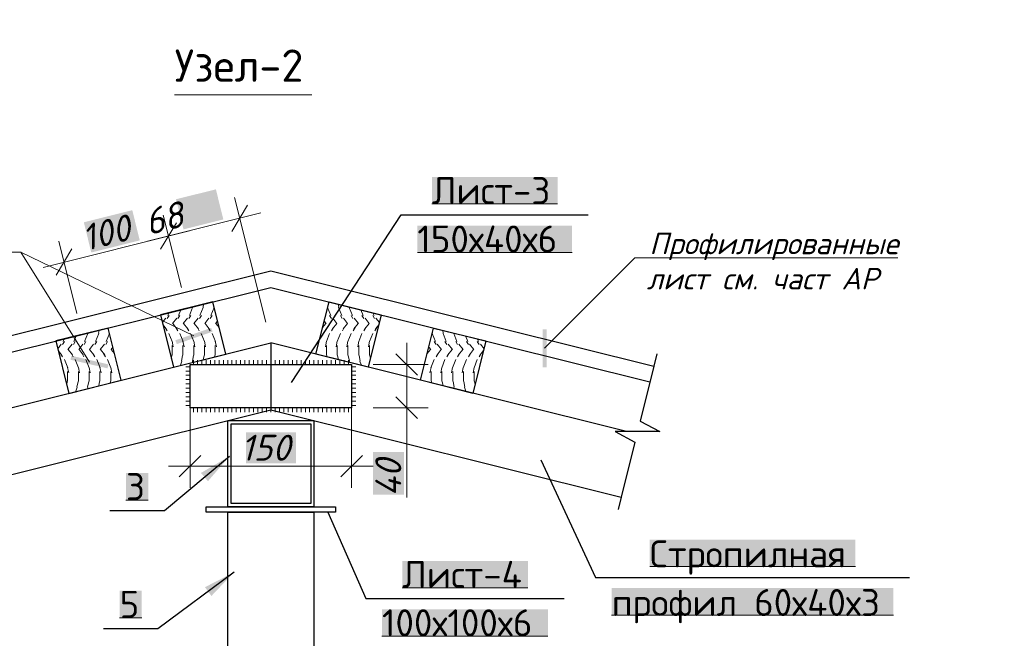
# Model space of a CAD drawing. Header units: millimetres. Extents: x 363306 to 7757304, y 1022887 to 1207196.
# Tile 705 of 1056: x 2410535 to 2419670, y 1070965 to 1076701. Entities that reach past the tile are written whole.
import ezdxf

# ---------------------------------------------------------------- set-up
doc = ezdxf.new("R2010")
doc.units = ezdxf.units.MM
for name, color, linetype in [('0 @ 100', 7, 'Continuous'), ('PDF12_0', 7, 'Continuous'), ('PDF12_Text', 7, 'Continuous'), ('PDF12_выноски', 7, 'Continuous')]:
    doc.layers.add(name, color=color, linetype=linetype)
for name, color, linetype, true_color in [('PDF12_.', 7, 'Continuous', 0xcc6827), ('PDF12_A3 pdf uchun', 7, 'Continuous', 0x636466), ('PDF12_PLAN', 7, 'Continuous', 0x535353)]:
    doc.layers.add(name, color=color, linetype=linetype, true_color=true_color)
doc.styles.add('PDF ISOCPEUR', font='isocpeur.TTF')
doc.styles.add('PDF ISOCPEUR Italic', font='isocpeui.ttf')
doc.styles.add('ViTEXT', font='isocpeur.TTF')
doc.styles.add('ГОСТ 2.304', font='isocpeui.ttf')

msp = doc.modelspace()

# ---------------------------------------------------------------- linework, layer by layer
at = {"layer": 'PDF12_.', "lineweight": 9}
for points in [[(2412009.364, 1073957.502), (2412029.377, 1074009.842)], [(2412109.427, 1073957.502), (2412138.676, 1074032.933)], [(2412137.136, 1074036.012), (2412137.136, 1074037.552)], [(2412207.949, 1073957.502), (2412238.738, 1074032.933)], [(2412237.198, 1074036.012), (2412241.817, 1074063.722)], [(2412308.012, 1073957.502), (2412338.8, 1074032.933)], [(2412337.261, 1074036.012), (2412337.261, 1074039.091)], [(2413422.551, 1073957.502), (2413391.762, 1074032.933)], [(2413394.841, 1074036.012), (2413393.302, 1074039.091)], [(2413494.904, 1074036.012), (2413488.746, 1074063.722)], [(2413522.613, 1073957.502), (2413491.825, 1074032.933)], [(2413622.675, 1073957.502), (2413591.887, 1074032.933)], [(2413594.966, 1074036.012), (2413594.966, 1074037.552)], [(2413722.738, 1073957.502), (2413701.186, 1074009.842)], [(2411858.501, 1073892.846), (2411892.369, 1073934.411)], [(2411903.144, 1073929.792), (2411921.618, 1073959.041)], [(2411909.302, 1073957.502), (2411918.539, 1073982.133)], [(2411952.406, 1073885.149), (2411992.431, 1073934.411)], [(2412003.207, 1073929.792), (2412021.68, 1073959.041)], [(2412052.468, 1073885.149), (2412092.493, 1073934.411)], [(2412103.269, 1073929.792), (2412121.742, 1073959.041)], [(2412152.53, 1073885.149), (2412191.016, 1073934.411)], [(2412203.331, 1073929.792), (2412221.804, 1073959.041)], [(2412252.593, 1073885.149), (2412291.078, 1073934.411)], [(2412303.393, 1073929.792), (2412321.866, 1073959.041)], [(2412352.655, 1073885.149), (2412369.588, 1073906.701)], [(2413377.908, 1073885.149), (2413360.974, 1073906.701)], [(2413428.709, 1073929.792), (2413410.235, 1073959.041)], [(2413477.97, 1073885.149), (2413439.484, 1073934.411)], [(2413527.231, 1073929.792), (2413510.298, 1073959.041)], [(2413578.032, 1073885.149), (2413539.547, 1073934.411)], [(2413627.294, 1073929.792), (2413610.36, 1073959.041)], [(2413678.094, 1073885.149), (2413639.609, 1073934.411)], [(2413727.356, 1073929.792), (2413710.422, 1073959.041)], [(2413778.157, 1073885.149), (2413739.671, 1073934.411)], [(2413827.418, 1073929.792), (2413810.484, 1073959.041)], [(2413822.8, 1073957.502), (2413812.024, 1073982.133)], [(2413872.061, 1073892.846), (2413839.733, 1073934.411)], [(2411265.825, 1073794.323), (2411271.983, 1073820.494)], [(2411863.12, 1073875.913), (2411893.908, 1073835.888)], [(2411884.671, 1073846.664), (2411903.144, 1073817.415)], [(2411955.485, 1073885.149), (2411993.97, 1073835.888)], [(2411984.734, 1073846.664), (2412003.207, 1073817.415)], [(2412055.547, 1073885.149), (2412094.032, 1073835.888)], [(2412084.796, 1073846.664), (2412103.269, 1073817.415)], [(2412155.609, 1073885.149), (2412194.095, 1073835.888)], [(2412184.858, 1073846.664), (2412201.792, 1073817.415)], [(2412255.671, 1073885.149), (2412294.157, 1073835.888)], [(2412284.92, 1073846.664), (2412301.854, 1073817.415)], [(2412355.734, 1073885.149), (2412384.983, 1073848.203)], [(2412384.983, 1073846.664), (2412384.983, 1073845.124)], [(2413376.368, 1073885.149), (2413345.58, 1073848.203)], [(2413347.119, 1073846.664), (2413345.58, 1073845.124)], [(2413447.182, 1073846.664), (2413428.709, 1073817.415)], [(2413476.431, 1073885.149), (2413436.406, 1073835.888)], [(2413547.244, 1073846.664), (2413528.771, 1073817.415)], [(2413576.493, 1073885.149), (2413536.468, 1073835.888)], [(2413647.306, 1073846.664), (2413628.833, 1073817.415)], [(2413676.555, 1073885.149), (2413636.53, 1073835.888)], [(2413747.368, 1073846.664), (2413728.895, 1073817.415)], [(2413776.617, 1073885.149), (2413736.592, 1073835.888)], [(2413847.43, 1073846.664), (2413828.957, 1073817.415)], [(2413868.982, 1073875.913), (2413836.655, 1073835.888)], [(2414464.737, 1073794.323), (2414460.119, 1073820.494)], [(2410937.929, 1073715.813), (2410948.705, 1073740.444)], [(2411037.991, 1073715.813), (2411059.543, 1073768.153)], [(2411138.053, 1073715.813), (2411168.842, 1073791.245)], [(2411165.763, 1073794.323), (2411165.763, 1073794.323)], [(2411238.116, 1073715.813), (2411268.904, 1073791.245)], [(2411338.178, 1073715.813), (2411368.966, 1073791.245)], [(2411365.887, 1073794.323), (2411367.427, 1073797.402)], [(2411920.078, 1073791.245), (2411950.866, 1073715.813)], [(2411949.327, 1073718.892), (2411960.103, 1073668.091)], [(2412020.14, 1073791.245), (2412050.929, 1073715.813)], [(2412049.389, 1073718.892), (2412060.165, 1073668.091)], [(2412120.203, 1073791.245), (2412150.991, 1073715.813)], [(2412149.452, 1073718.892), (2412160.227, 1073668.091)], [(2412220.265, 1073791.245), (2412251.053, 1073715.813)], [(2412249.514, 1073718.892), (2412260.29, 1073668.091)], [(2412320.327, 1073791.245), (2412351.115, 1073715.813)], [(2412349.576, 1073718.892), (2412360.352, 1073668.091)], [(2413380.987, 1073718.892), (2413371.75, 1073668.091)], [(2413410.235, 1073791.245), (2413380.987, 1073715.813)], [(2413481.049, 1073718.892), (2413471.812, 1073668.091)], [(2413510.298, 1073791.245), (2413481.049, 1073715.813)], [(2413581.111, 1073718.892), (2413571.874, 1073668.091)], [(2413610.36, 1073791.245), (2413581.111, 1073715.813)], [(2413681.173, 1073718.892), (2413671.937, 1073668.091)], [(2413710.422, 1073791.245), (2413681.173, 1073715.813)], [(2413781.235, 1073718.892), (2413770.459, 1073668.091)], [(2413810.484, 1073791.245), (2413781.235, 1073715.813)], [(2414392.385, 1073715.813), (2414363.136, 1073791.245)], [(2414364.675, 1073794.323), (2414364.675, 1073797.402)], [(2414492.447, 1073715.813), (2414463.198, 1073791.245)], [(2414592.509, 1073715.813), (2414563.26, 1073791.245)], [(2414564.8, 1073794.323), (2414564.8, 1073794.323)], [(2414692.571, 1073715.813), (2414672.559, 1073768.153)], [(2414792.634, 1073715.813), (2414783.397, 1073740.444)], [(2410888.668, 1073649.618), (2410920.995, 1073691.182)], [(2410891.746, 1073634.224), (2410924.074, 1073594.199)], [(2410933.311, 1073688.104), (2410950.244, 1073717.352)], [(2410982.572, 1073643.46), (2411021.058, 1073691.182)], [(2410985.651, 1073643.46), (2411024.136, 1073594.199)], [(2411033.373, 1073688.104), (2411050.306, 1073717.352)], [(2411082.634, 1073643.46), (2411121.12, 1073691.182)], [(2411085.713, 1073643.46), (2411124.199, 1073594.199)], [(2411133.435, 1073688.104), (2411150.369, 1073717.352)], [(2411182.696, 1073643.46), (2411221.182, 1073691.182)], [(2411184.236, 1073643.46), (2411224.261, 1073594.199)], [(2411233.497, 1073688.104), (2411250.431, 1073717.352)], [(2411282.759, 1073643.46), (2411321.244, 1073691.182)], [(2411284.298, 1073643.46), (2411324.323, 1073594.199)], [(2411333.56, 1073688.104), (2411350.493, 1073717.352)], [(2411382.821, 1073643.46), (2411399.755, 1073665.012)], [(2411384.36, 1073643.46), (2411415.149, 1073606.514)], [(2411949.327, 1073589.581), (2411949.327, 1073680.406)], [(2412049.389, 1073589.581), (2412049.389, 1073680.406)], [(2412149.452, 1073589.581), (2412149.452, 1073680.406)], [(2412249.514, 1073589.581), (2412249.514, 1073680.406)], [(2412349.576, 1073589.581), (2412349.576, 1073680.406)], [(2413380.987, 1073589.581), (2413380.987, 1073680.406)], [(2413481.049, 1073589.581), (2413481.049, 1073680.406)], [(2413581.111, 1073589.581), (2413581.111, 1073680.406)], [(2413681.173, 1073589.581), (2413681.173, 1073680.406)], [(2413781.235, 1073589.581), (2413781.235, 1073680.406)], [(2414346.202, 1073643.46), (2414316.953, 1073606.514)], [(2414349.281, 1073643.46), (2414330.808, 1073665.012)], [(2414398.542, 1073688.104), (2414380.069, 1073717.352)], [(2414446.264, 1073643.46), (2414407.779, 1073594.199)], [(2414449.343, 1073643.46), (2414409.318, 1073691.182)], [(2414498.605, 1073688.104), (2414480.132, 1073717.352)], [(2414546.327, 1073643.46), (2414507.841, 1073594.199)], [(2414549.405, 1073643.46), (2414509.381, 1073691.182)], [(2414598.667, 1073688.104), (2414580.194, 1073717.352)], [(2414646.389, 1073643.46), (2414607.903, 1073594.199)], [(2414649.468, 1073643.46), (2414609.443, 1073691.182)], [(2414698.729, 1073688.104), (2414680.256, 1073717.352)], [(2414746.451, 1073643.46), (2414707.966, 1073594.199)], [(2414749.53, 1073643.46), (2414709.505, 1073691.182)], [(2414798.791, 1073688.104), (2414780.318, 1073717.352)], [(2414838.816, 1073634.224), (2414808.028, 1073594.199)], [(2414843.434, 1073649.618), (2414809.567, 1073691.182)], [(2410914.838, 1073604.975), (2410931.771, 1073575.726)], [(2410950.244, 1073549.556), (2410981.033, 1073474.124)], [(2411014.9, 1073604.975), (2411031.833, 1073575.726)], [(2411050.306, 1073549.556), (2411081.095, 1073474.124)], [(2411114.962, 1073604.975), (2411131.896, 1073575.726)], [(2411150.369, 1073549.556), (2411181.157, 1073474.124)], [(2411215.024, 1073604.975), (2411231.958, 1073575.726)], [(2411250.431, 1073549.556), (2411281.219, 1073474.124)], [(2411313.547, 1073604.975), (2411332.02, 1073575.726)], [(2411350.493, 1073549.556), (2411379.742, 1073474.124)], [(2411413.609, 1073604.975), (2411415.149, 1073603.435)], [(2411941.63, 1073560.332), (2411946.248, 1073586.502)], [(2412037.074, 1073535.701), (2412046.31, 1073586.502)], [(2412137.136, 1073535.701), (2412146.373, 1073586.502)], [(2412238.738, 1073546.477), (2412246.435, 1073586.502)], [(2412343.418, 1073572.647), (2412346.497, 1073586.502)], [(2413387.144, 1073572.647), (2413384.065, 1073586.502)], [(2413491.825, 1073546.477), (2413484.128, 1073586.502)], [(2413594.966, 1073535.701), (2413584.19, 1073586.502)], [(2413695.028, 1073535.701), (2413684.252, 1073586.502)], [(2413790.472, 1073560.332), (2413784.314, 1073586.502)], [(2414316.953, 1073604.975), (2414315.414, 1073603.435)], [(2414381.609, 1073549.556), (2414350.82, 1073474.124)], [(2414417.015, 1073604.975), (2414398.542, 1073575.726)], [(2414480.132, 1073549.556), (2414450.883, 1073474.124)], [(2414517.078, 1073604.975), (2414498.605, 1073575.726)], [(2414580.194, 1073549.556), (2414550.945, 1073474.124)], [(2414617.14, 1073604.975), (2414598.667, 1073575.726)], [(2414680.256, 1073549.556), (2414651.007, 1073474.124)], [(2414717.202, 1073604.975), (2414698.729, 1073575.726)], [(2414780.318, 1073549.556), (2414751.069, 1073474.124)], [(2414817.264, 1073604.975), (2414798.791, 1073575.726)], [(2410979.493, 1073477.203), (2410990.269, 1073426.402)], [(2411079.555, 1073477.203), (2411090.331, 1073426.402)], [(2411179.618, 1073477.203), (2411190.394, 1073426.402)], [(2411279.68, 1073477.203), (2411290.456, 1073426.402)], [(2411379.742, 1073477.203), (2411388.979, 1073426.402)], [(2412023.219, 1073492.597), (2412038.613, 1073532.622)], [(2412134.057, 1073520.307), (2412138.676, 1073532.622)], [(2413598.045, 1073520.307), (2413591.887, 1073532.622)], [(2413708.883, 1073492.597), (2413691.949, 1073532.622)], [(2414352.36, 1073477.203), (2414341.584, 1073426.402)], [(2414450.883, 1073477.203), (2414441.646, 1073426.402)], [(2414550.945, 1073477.203), (2414541.708, 1073426.402)], [(2414651.007, 1073477.203), (2414641.771, 1073426.402)], [(2414751.069, 1073477.203), (2414741.833, 1073426.402)], [(2410979.493, 1073347.892), (2410979.493, 1073438.718)], [(2411079.555, 1073347.892), (2411079.555, 1073438.718)], [(2411179.618, 1073347.892), (2411179.618, 1073438.718)], [(2411279.68, 1073347.892), (2411279.68, 1073438.718)], [(2411379.742, 1073347.892), (2411379.742, 1073438.718)], [(2414352.36, 1073347.892), (2414352.36, 1073438.718)], [(2414452.422, 1073347.892), (2414452.422, 1073438.718)], [(2414552.484, 1073347.892), (2414552.484, 1073438.718)], [(2414652.546, 1073347.892), (2414652.546, 1073438.718)], [(2414752.609, 1073347.892), (2414752.609, 1073438.718)], [(2410971.796, 1073318.643), (2410976.414, 1073344.813)], [(2411051.846, 1073250.909), (2411068.78, 1073290.933)], [(2411065.701, 1073294.012), (2411076.477, 1073344.813)], [(2411164.223, 1073278.618), (2411168.842, 1073290.933)], [(2411165.763, 1073294.012), (2411176.539, 1073344.813)], [(2411268.904, 1073304.788), (2411276.601, 1073344.813)], [(2411373.584, 1073330.958), (2411376.663, 1073344.813)], [(2414356.978, 1073330.958), (2414355.439, 1073344.813)], [(2414463.198, 1073304.788), (2414455.501, 1073344.813)], [(2414564.8, 1073294.012), (2414555.563, 1073344.813)], [(2414567.878, 1073278.618), (2414563.26, 1073290.933)], [(2414664.862, 1073294.012), (2414655.625, 1073344.813)], [(2414678.717, 1073250.909), (2414663.322, 1073290.933)], [(2414760.306, 1073318.643), (2414754.148, 1073344.813)]]:
    msp.add_lwpolyline(points, dxfattribs=at)
at = {"layer": 'PDF12_0', "lineweight": 0}
for points in [[(2412505.057, 1074737.987), (2412649.763, 1074981.215)], [(2411017.979, 1074574.809), (2410873.273, 1074331.581)], [(2414226.127, 1073403.311), (2414026.003, 1073603.435)], [(2414026.003, 1073203.187), (2414226.127, 1073003.062)], [(2412215.647, 1072661.311), (2412015.522, 1072461.187)], [(2413514.916, 1072461.187), (2413715.04, 1072661.311)]]:
    msp.add_lwpolyline(points, dxfattribs=at)
at = {"layer": 'PDF12_0', "color": 7, "lineweight": 0, "true_color": 0xffffff}
for points in [[(2414360.057, 1074991.991), (2415525.397, 1074991.991)], [(2414224.588, 1074542.481), (2415660.866, 1074542.481)], [(2411521.369, 1072247.208), (2411727.651, 1072247.208)], [(2416381.314, 1071629.901), (2418288.654, 1071629.901)], [(2414084.501, 1071432.855), (2415249.841, 1071432.855)], [(2416027.247, 1071178.851), (2418641.181, 1071178.851)], [(2411462.871, 1071154.22), (2411667.613, 1071154.22)], [(2413896.692, 1070983.345), (2415436.111, 1070983.345)]]:
    msp.add_lwpolyline(points, dxfattribs=at)
at = {"layer": 'PDF12_0', "lineweight": 0}
msp.add_lwpolyline([(2411843.107, 1074573.269), (2411989.352, 1074816.498)], close=True, dxfattribs=at)
at = {"layer": 'PDF12_0', "lineweight": 25}
for points in [[(2413056.169, 1073335.577), (2414075.264, 1074891.929), (2415810.189, 1074891.929)], [(2416447.509, 1073603.435), (2416418.26, 1073487.979), (2416292.027, 1072978.431), (2416473.679, 1072881.448), (2416061.115, 1072881.448), (2416242.766, 1072784.465), (2416116.534, 1072274.917), (2416087.285, 1072157.921)], [(2416418.26, 1073487.979), (2416418.26, 1073487.979)], [(2412480.427, 1072652.075), (2411878.514, 1072147.145), (2411370.506, 1072147.145)], [(2415369.916, 1072619.747), (2415876.384, 1071529.838), (2418792.044, 1071529.838)], [(2413393.302, 1072133.291), (2413747.368, 1071332.793), (2415585.434, 1071332.793)], [(2412525.07, 1071577.56), (2411816.937, 1071054.158), (2411312.008, 1071054.158)]]:
    msp.add_lwpolyline(points, dxfattribs=at)
at = {"layer": 'PDF12_0', "color": 3, "lineweight": 0}
for points in [[(2412146.373, 1073503.373), (2412146.373, 1073543.398)], [(2412186.398, 1073503.373), (2412186.398, 1073543.398)], [(2412224.883, 1073503.373), (2412224.883, 1073543.398)], [(2412264.908, 1073503.373), (2412264.908, 1073543.398)], [(2412304.933, 1073503.373), (2412304.933, 1073543.398)], [(2412344.958, 1073503.373), (2412344.958, 1073543.398)], [(2412384.983, 1073503.373), (2412384.983, 1073543.398)], [(2412425.007, 1073503.373), (2412425.007, 1073543.398)], [(2412465.032, 1073503.373), (2412465.032, 1073543.398)], [(2412505.057, 1073503.373), (2412505.057, 1073543.398)], [(2412545.082, 1073503.373), (2412545.082, 1073543.398)], [(2412585.107, 1073503.373), (2412585.107, 1073543.398)], [(2412625.132, 1073503.373), (2412625.132, 1073543.398)], [(2412665.157, 1073503.373), (2412665.157, 1073543.398)], [(2412705.182, 1073503.373), (2412705.182, 1073543.398)], [(2412745.207, 1073503.373), (2412745.207, 1073543.398)], [(2412785.231, 1073503.373), (2412785.231, 1073543.398)], [(2412825.256, 1073503.373), (2412825.256, 1073543.398)], [(2412865.281, 1073503.373), (2412865.281, 1073543.398)], [(2412905.306, 1073503.373), (2412905.306, 1073543.398)], [(2412945.331, 1073503.373), (2412945.331, 1073543.398)], [(2412985.356, 1073503.373), (2412985.356, 1073543.398)], [(2413025.381, 1073503.373), (2413025.381, 1073543.398)], [(2413065.406, 1073503.373), (2413065.406, 1073543.398)], [(2413105.431, 1073503.373), (2413105.431, 1073543.398)], [(2413145.455, 1073503.373), (2413145.455, 1073543.398)], [(2413185.48, 1073503.373), (2413185.48, 1073543.398)], [(2413225.505, 1073503.373), (2413225.505, 1073543.398)], [(2413265.53, 1073503.373), (2413265.53, 1073543.398)], [(2413305.555, 1073503.373), (2413305.555, 1073543.398)], [(2413345.58, 1073503.373), (2413345.58, 1073543.398)], [(2413385.605, 1073503.373), (2413385.605, 1073543.398)], [(2413425.63, 1073503.373), (2413425.63, 1073543.398)], [(2413465.655, 1073503.373), (2413465.655, 1073543.398)], [(2413505.679, 1073503.373), (2413505.679, 1073543.398)], [(2413545.704, 1073503.373), (2413545.704, 1073543.398)], [(2413585.729, 1073503.373), (2413585.729, 1073543.398)], [(2412115.584, 1073483.361), (2412075.559, 1073483.361)], [(2413614.978, 1073483.361), (2413655.003, 1073483.361)], [(2412115.584, 1073443.336), (2412075.559, 1073443.336)], [(2412115.584, 1073403.311), (2412075.559, 1073403.311)], [(2412115.584, 1073363.286), (2412075.559, 1073363.286)], [(2413614.978, 1073443.336), (2413655.003, 1073443.336)], [(2413614.978, 1073403.311), (2413655.003, 1073403.311)], [(2413614.978, 1073363.286), (2413655.003, 1073363.286)], [(2412115.584, 1073323.261), (2412075.559, 1073323.261)], [(2412115.584, 1073283.236), (2412075.559, 1073283.236)], [(2413614.978, 1073323.261), (2413655.003, 1073323.261)], [(2413614.978, 1073283.236), (2413655.003, 1073283.236)], [(2412115.584, 1073243.211), (2412075.559, 1073243.211)], [(2412115.584, 1073203.187), (2412075.559, 1073203.187)], [(2413614.978, 1073243.211), (2413655.003, 1073243.211)], [(2413614.978, 1073203.187), (2413655.003, 1073203.187)], [(2412115.584, 1073163.162), (2412075.559, 1073163.162)], [(2412115.584, 1073123.137), (2412075.559, 1073123.137)], [(2412146.373, 1073103.124), (2412146.373, 1073063.099)], [(2412186.398, 1073103.124), (2412186.398, 1073063.099)], [(2412224.883, 1073103.124), (2412224.883, 1073063.099)], [(2412264.908, 1073103.124), (2412264.908, 1073063.099)], [(2412304.933, 1073103.124), (2412304.933, 1073063.099)], [(2412344.958, 1073103.124), (2412344.958, 1073063.099)], [(2412384.983, 1073103.124), (2412384.983, 1073063.099)], [(2412425.007, 1073103.124), (2412425.007, 1073063.099)], [(2412465.032, 1073103.124), (2412465.032, 1073063.099)], [(2412505.057, 1073103.124), (2412505.057, 1073063.099)], [(2412545.082, 1073103.124), (2412545.082, 1073063.099)], [(2412585.107, 1073103.124), (2412585.107, 1073063.099)], [(2412625.132, 1073103.124), (2412625.132, 1073063.099)], [(2412665.157, 1073103.124), (2412665.157, 1073063.099)], [(2412705.182, 1073103.124), (2412705.182, 1073063.099)], [(2412745.207, 1073103.124), (2412745.207, 1073063.099)], [(2412785.231, 1073103.124), (2412785.231, 1073063.099)], [(2412825.256, 1073103.124), (2412825.256, 1073063.099)], [(2412865.281, 1073103.124), (2412865.281, 1073063.099)], [(2412905.306, 1073103.124), (2412905.306, 1073063.099)], [(2412945.331, 1073103.124), (2412945.331, 1073063.099)], [(2412985.356, 1073103.124), (2412985.356, 1073063.099)], [(2413025.381, 1073103.124), (2413025.381, 1073063.099)], [(2413065.406, 1073103.124), (2413065.406, 1073063.099)], [(2413105.431, 1073103.124), (2413105.431, 1073063.099)], [(2413145.455, 1073103.124), (2413145.455, 1073063.099)], [(2413185.48, 1073103.124), (2413185.48, 1073063.099)], [(2413225.505, 1073103.124), (2413225.505, 1073063.099)], [(2413265.53, 1073103.124), (2413265.53, 1073063.099)], [(2413305.555, 1073103.124), (2413305.555, 1073063.099)], [(2413345.58, 1073103.124), (2413345.58, 1073063.099)], [(2413385.605, 1073103.124), (2413385.605, 1073063.099)], [(2413425.63, 1073103.124), (2413425.63, 1073063.099)], [(2413465.655, 1073103.124), (2413465.655, 1073063.099)], [(2413505.679, 1073103.124), (2413505.679, 1073063.099)], [(2413545.704, 1073103.124), (2413545.704, 1073063.099)], [(2413585.729, 1073103.124), (2413585.729, 1073063.099)], [(2413614.978, 1073163.162), (2413655.003, 1073163.162)], [(2413614.978, 1073123.137), (2413655.003, 1073123.137)]]:
    msp.add_lwpolyline(points, dxfattribs=at)
msp.add_lwpolyline([(2412115.584, 1073103.124), (2413614.978, 1073103.124), (2413614.978, 1073503.373), (2412115.584, 1073503.373)], close=True, dxfattribs=at)
at = {"layer": 'PDF12_0', "color": 7, "true_color": 0xffffff, "transparency": 33554559}
for points in [[(2414360.057, 1075241.377), (2415525.397, 1075241.377), (2414360.057, 1074991.991)], [(2415525.397, 1075241.377), (2414360.057, 1074991.991), (2415525.397, 1074991.991)], [(2414224.588, 1074791.867), (2415660.866, 1074791.867), (2414224.588, 1074542.481)], [(2415660.866, 1074791.867), (2414224.588, 1074542.481), (2415660.866, 1074542.481)], [(2411521.369, 1072498.133), (2411727.651, 1072498.133), (2411521.369, 1072247.208)], [(2411727.651, 1072498.133), (2411521.369, 1072247.208), (2411727.651, 1072247.208)], [(2416381.314, 1071879.286), (2418288.654, 1071879.286), (2416381.314, 1071629.901)], [(2418288.654, 1071879.286), (2416381.314, 1071629.901), (2418288.654, 1071629.901)], [(2414084.501, 1071682.241), (2415249.841, 1071682.241), (2414084.501, 1071432.855)], [(2415249.841, 1071682.241), (2414084.501, 1071432.855), (2415249.841, 1071432.855)], [(2411462.871, 1071405.145), (2411667.613, 1071405.145), (2411462.871, 1071154.22)], [(2411667.613, 1071405.145), (2411462.871, 1071154.22), (2411667.613, 1071154.22)], [(2416027.247, 1071429.776), (2418641.181, 1071429.776), (2416027.247, 1071178.851)], [(2418641.181, 1071429.776), (2416027.247, 1071178.851), (2418641.181, 1071178.851)], [(2413896.692, 1071232.731), (2415436.111, 1071232.731), (2413896.692, 1070983.345)], [(2415436.111, 1071232.731), (2413896.692, 1070983.345), (2415436.111, 1070983.345)]]:
    msp.add_solid(points, dxfattribs=at)
at = {"layer": 'PDF12_0', "transparency": 33554559}
for points in [[(2412480.427, 1072652.075), (2412281.842, 1072421.162), (2412217.186, 1072498.133)], [(2412525.07, 1071577.56), (2412314.169, 1071357.423), (2412254.132, 1071439.013)]]:
    msp.add_solid(points, dxfattribs=at)
at = {"layer": 'PDF12_A3 pdf uchun', "color": 7, "lineweight": 0}
for points in [[(2412817.559, 1073897.464), (2412528.149, 1075053.568)], [(2411721.493, 1074647.161), (2412771.377, 1074908.863)], [(2410751.659, 1074403.933), (2412110.966, 1074742.605)], [(2411064.161, 1073975.975), (2410897.904, 1074647.161)], [(2414126.065, 1072903), (2414126.065, 1073703.498)], [(2413815.103, 1073503.373), (2414326.19, 1073503.373)], [(2412115.584, 1073303.249), (2412115.584, 1072361.125)], [(2413614.978, 1073303.249), (2413614.978, 1072361.125)], [(2413815.103, 1073103.124), (2414326.19, 1073103.124)], [(2414126.065, 1072270.299), (2414126.065, 1073103.124)], [(2411915.46, 1072561.249), (2413815.103, 1072561.249)]]:
    msp.add_lwpolyline(points, dxfattribs=at)
msp.add_lwpolyline([(2411867.738, 1074888.85), (2412035.535, 1074217.664)], close=True, dxfattribs=at)
at = {"layer": 'PDF12_A3 pdf uchun', "color": 244, "lineweight": 30, "true_color": 0x991a1e}
for points in [[(2409312.303, 1073487.979), (2412865.281, 1074373.145), (2416418.26, 1073487.979)], [(2409349.249, 1073341.734), (2412865.281, 1074219.203), (2416382.853, 1073341.734)]]:
    msp.add_lwpolyline(points, dxfattribs=at)
at = {"layer": 'PDF12_A3 pdf uchun', "color": 32, "lineweight": 30, "true_color": 0xcc6827}
for points in [[(2411841.568, 1073963.659), (2411961.642, 1073478.743), (2412446.559, 1073598.817), (2412326.485, 1074083.734)], [(2413890.534, 1073963.659), (2413768.92, 1073478.743), (2413284.003, 1073598.817), (2413405.617, 1074083.734)], [(2410870.194, 1073721.971), (2410991.809, 1073235.514), (2411476.725, 1073357.128), (2411355.111, 1073842.045)], [(2414860.368, 1073721.971), (2414740.293, 1073235.514), (2414253.837, 1073357.128), (2414375.451, 1073842.045)]]:
    msp.add_lwpolyline(points, close=True, dxfattribs=at)
at = {"layer": 'PDF12_A3 pdf uchun', "color": 177, "lineweight": 30, "true_color": 0x283188}
for points in [[(2409372.34, 1072832.187), (2412865.281, 1073703.498)], [(2416164.256, 1072881.448), (2412865.281, 1073703.498), (2412865.281, 1073084.651)], [(2409615.568, 1072274.917), (2412865.281, 1073084.651), (2416116.534, 1072274.917)]]:
    msp.add_lwpolyline(points, dxfattribs=at)
at = {"layer": 'PDF12_A3 pdf uchun', "color": 5, "lineweight": 30}
for points in [[(2412115.584, 1073503.373), (2413614.978, 1073503.373), (2413614.978, 1073103.124), (2412115.584, 1073103.124)], [(2412264.908, 1072184.091), (2413465.655, 1072184.091), (2413465.655, 1072133.291), (2412264.908, 1072133.291)]]:
    msp.add_lwpolyline(points, close=True, dxfattribs=at)
at = {"layer": 'PDF12_A3 pdf uchun', "color": 244, "lineweight": 30, "true_color": 0x991a1e}
for points in [[(2412465.032, 1072983.05), (2413265.53, 1072983.05), (2413265.53, 1072184.091), (2412465.032, 1072184.091)], [(2412495.821, 1072953.801), (2413236.281, 1072953.801), (2413236.281, 1072213.34), (2412495.821, 1072213.34)]]:
    msp.add_lwpolyline(points, close=True, dxfattribs=at)
at = {"layer": 'PDF12_A3 pdf uchun', "color": 7, "lineweight": 30}
msp.add_lwpolyline([(2412465.032, 1070746.274), (2412465.032, 1072133.291), (2413265.53, 1072133.291), (2413265.53, 1070746.274)], dxfattribs=at)
at = {"layer": 'PDF12_A3 pdf uchun', "color": 7, "true_color": 0xffffff, "transparency": 33554559}
for points in [[(2411986.273, 1075036.634), (2412055.547, 1074756.46), (2412355.734, 1075127.46)], [(2412055.547, 1074756.46), (2412355.734, 1075127.46), (2412425.007, 1074848.825)], [(2411130.356, 1074822.655), (2411199.63, 1074542.481), (2411579.867, 1074935.033)], [(2411199.63, 1074542.481), (2411579.867, 1074935.033), (2411649.14, 1074654.859)], [(2412634.368, 1072875.29), (2412634.368, 1072587.419), (2413097.733, 1072875.29)], [(2412634.368, 1072587.419), (2413097.733, 1072875.29), (2413097.733, 1072587.419)], [(2413812.024, 1072296.469), (2414099.895, 1072296.469), (2413812.024, 1072692.1)], [(2414099.895, 1072296.469), (2413812.024, 1072692.1), (2414099.895, 1072692.1)]]:
    msp.add_solid(points, dxfattribs=at)
at = {"layer": 'PDF12_PLAN', "lineweight": 0}
msp.add_lwpolyline([(2411972.418, 1076004.929), (2412826.796, 1076004.929), (2413247.057, 1076004.929)], dxfattribs=at)
at = {"layer": 'PDF12_выноски', "lineweight": 18}
for points in [[(2412152.53, 1073768.153), (2410546.917, 1074545.56), (2410414.527, 1074545.56), (2409025.971, 1074545.56)], [(2411182.696, 1073526.465), (2410546.917, 1074545.56)], [(2415405.322, 1073654.236), (2416242.766, 1074491.68), (2416375.156, 1074491.68), (2418682.745, 1074491.68)]]:
    msp.add_lwpolyline(points, dxfattribs=at)
at = {"layer": 'PDF12_выноски', "transparency": 33554559}
for points in [[(2411980.115, 1073728.128), (2411992.431, 1073692.722), (2412312.63, 1073843.585)], [(2411992.431, 1073692.722), (2412312.63, 1073843.585), (2412324.945, 1073808.178)], [(2415423.795, 1073831.269), (2415386.849, 1073831.269), (2415423.795, 1073478.743)], [(2415386.849, 1073831.269), (2415423.795, 1073478.743), (2415386.849, 1073478.743)], [(2411014.9, 1073584.962), (2411005.663, 1073548.016), (2411358.19, 1073504.913)], [(2411005.663, 1073548.016), (2411358.19, 1073504.913), (2411350.493, 1073467.967)]]:
    msp.add_solid(points, dxfattribs=at)

# ---------------------------------------------------------------- texts
at = {"color": 7, "linetype": 'Continuous', "lineweight": -3, "insert": (2337050.522, 1083049.577, 0), "char_height": 250, "width": 12330.66749, "attachment_point": 1, "style": 'ViTEXT'}
msp.add_mtext('{\\fISOCPEUR|b1|i1|c204|p34;\\C256;\\c0;       \\A1;\\H1.17391x;Состав кровли.\\A0;\\P\\pi-511.11,l511.11,t255.555;\\fISOCPEUR|b0|i1|c204|p34;\\H0.92593x;1.^I Металлические профилированные листы с полимерными покрытиями с обеих сторон по деревянным конструкциям (РСТУз 24045-94) Н35-1000-0,50 мм.\\fISOCPEUR|b1|i1|c204|p34;\\P\\pi0,l0,tz;\\fISOCPEUR|b0|i1|c204|p34;2. Цемента песчаное стяжка, толщиной 50мм, (приложения 1, пункт 71, КМК 2.01.04-2018), aрмированная сетка Ø3 АСК ( АБК ) шаг 150 х 150 мм. с устройством дефор. швов с шаг 6,0 х 6,0 м (с заполнением д.ш. герметиком).\\P3. Гидроизоляционная мембрана из профиллированная полиэтиленовая рулонная толщиной 0,45мм -1 слоя.\\P4. Утеплитель - минераловатные плиты рулонные TC 040, толщиной 100мм.\\P5. Полиэтиленовая пленка, толщиной 2 мм.\\P6. Сборная железобетонная плита покрытия - 220 мм}', dxfattribs=at)
at = {"layer": '0 @ 100', "color": 7, "insert": (761996.908, 1075986.433), "char_height": 318.940213, "width": 19697.5359, "attachment_point": 4, "style": 'ГОСТ 2.304'}
msp.add_mtext('\\pi5457.36288;{\\fISOCPEUR|b1|i1|c204|p34;Характеристика участка строительства:\\P\\pi0;\\P}Расчетная зимняя температура воздух 15 °С.\\PСкоростной напор ветра   - 38кг/м2.\\PВес снегового покрова    - 50кг/м2.\\PКлассификация зданий по функциональной пожарной опасности - Ф 4.1 \\PКоэффициент надежности по назначению - 0.95\\P\\P^IПроектом разработано подъёмник для мало мобильных граждан населения грузоподъемностью 250 кг. скоростью 0,25 см/с. Двери шахт подъёмника противопожарные с пределом огнестойкости El 30. Подъёмники оборудованы кабинами габаритами 1500х1500 мм, ширина дверей кабины обеспечивает проезд инвалидной коляски. Для экстренных случаев подъёмник оснащен дополнительным аккумулятором и механическим спуском для безопасного спуска пассажира в нулевую отметку. Так же в дверях подъёмника установлены замки датчики которые открываются с ключевыми картами, чтобы открыть двери подъёмника.\\P^IС внешней и внутренней стороны наружных стен предусмотрено обшивка из аквапанелей толщиной 12,5мм с утеплением из минераловатной ваты на кварцевой основе, А =0,040 Вт/мС, толщиной 100мм. (по теплотехническому расчету). Наружная отделка из органическое стекло.\\P^IПодрядчик обязан предоставить заказчику сертификаты соответствия и пожарной безопасности на фасадную систему и все применяемые в данной системе материалы и изделия.\\PКонструкции, изделия и материалы применены по действующим стандартам, ТУ, сертификатам. На путях эвакуации используются отделочные материалы, соответствующие требованиям п. 5.25 ШНК 2.01.02-04.\\PОтделка стен с внутренней стороны окраска водоэмульсионными красками светлых тонов. Во внутренней и наружной отделке использованы современные отделочные материалы используемые на территории Республики Узбекистан.\\P^IКрыша - скатная из металлических профилированных листов с полимерными покрытиями с обеих сторон толщ.0,55мм по металлическим конструкциям.\\P^IПо периметру наружных стен устраивается бетонная отмостка. Бетон кл.В 7,5 шириной 1000 мм, толщиной 50 мм по гравийному основанию толщиной 100 мм -150 мм.\\P^IВсе строительно-монтажные работы вести согласно указаний соответствующих строительных норм и проекта производства работ (П.П.Р.) на основании ШНК 3.01.01 - 03 и КМК 3.01.02 - 00.', dxfattribs=at)
at = {"layer": 'PDF12_Text', "color": 251, "true_color": 0x535353, "insert": (2411972.418, 1076125.003), "char_height": 299.9997, "attachment_point": 7, "style": 'PDF ISOCPEUR'}
msp.add_mtext('Узел-2', dxfattribs=at)
at = {"layer": 'PDF12_Text', "attachment_point": 7}
for s, insert, char_height, style in [('Лист-3', (2414360.057, 1074991.991), 249.9996, 'PDF ISOCPEUR'), ('150х40х6', (2414224.588, 1074542.481), 249.9996, 'PDF ISOCPEUR'), ('Профилированные', (2416376.696, 1074471.733), 199.99946, 'PDF ISOCPEUR Italic'), ('лист см. част АР', (2416352.065, 1074199.191), 199.99946, 'PDF ISOCPEUR Italic'), ('150', (2412585.107, 1072612.05), 239.9991, 'PDF ISOCPEUR Italic'), ('3', (2411521.369, 1072247.208), 250, 'PDF ISOCPEUR'), ('Стропилная', (2416381.314, 1071554.936), 249.9996, 'PDF ISOCPEUR'), ('Лист-4', (2414084.501, 1071432.855), 249.9996, 'PDF ISOCPEUR'), ('5', (2411462.871, 1071154.22), 250, 'PDF ISOCPEUR'), ('профил 60х40х3', (2416027.247, 1071103.886), 249.99957, 'PDF ISOCPEUR'), ('100х100х6', (2413896.692, 1070983.345), 249.9996, 'PDF ISOCPEUR')]:
    msp.add_mtext(s, dxfattribs=dict(at, insert=insert, char_height=char_height, style=style))
at = {"layer": 'PDF12_Text', "char_height": 239.9991, "attachment_point": 7, "style": 'PDF ISOCPEUR Italic'}
for s, insert, rotation in [('100 68', (2411145.873, 1074553.961), 14.0654257), ('40', (2414075.264, 1072279.535), 90)]:
    msp.add_mtext(s, dxfattribs=dict(at, insert=insert, rotation=rotation))

doc.saveas('drawing.dxf')
